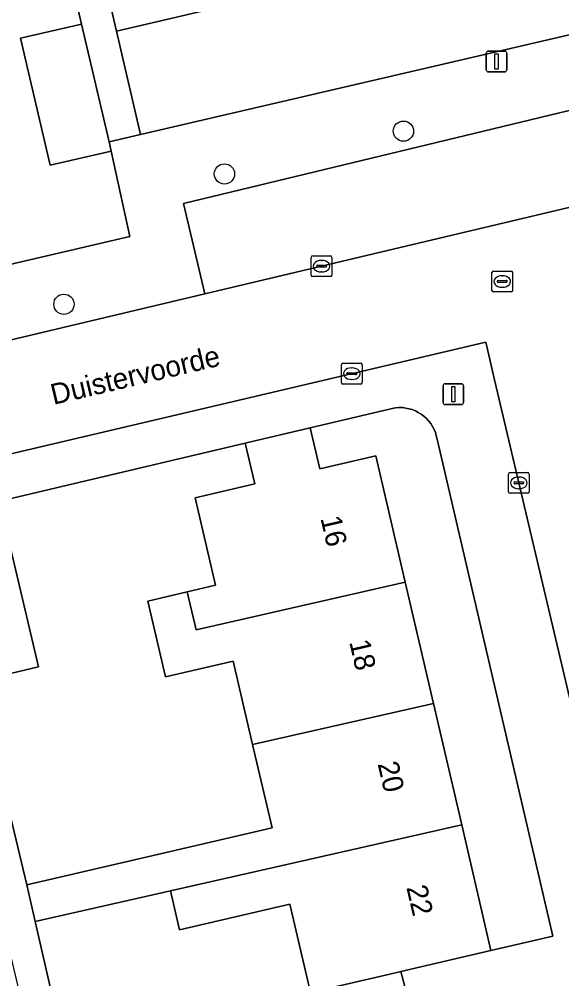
# Model space of a CAD drawing. Extents: x 158031 to 159244, y 380104 to 381214.
# Drawn here: x 158654.82 to 158680.96, y 380824.04 to 380870.27 of the extents above; entities that cross this region are included whole.
import ezdxf

# ---------------------------------------------------------------- set-up
doc = ezdxf.new("R2010")
doc.units = 0
for name, color, linetype in [('IMGEO_Boom', 7, 'Continuous'), ('IMGEO_Erf', 7, 'Continuous'), ('IMGEO_Kolk', 7, 'Continuous'), ('IMGEO_Lichtmast', 7, 'Continuous'), ('IMGEO_Openbare_ruimte_label', 7, 'Continuous'), ('IMGEO_Pand', 7, 'Continuous'), ('IMGEO_Pand_nummerreeks', 7, 'Continuous'), ('IMGEO_Parkeervlak_open', 7, 'Continuous'), ('IMGEO_Rijbaan_lokaal_open', 7, 'Continuous'), ('IMGEO_Rioolput', 7, 'Continuous'), ('IMGEO_Voetpad_open', 7, 'Continuous')]:
    doc.layers.add(name, color=color, linetype=linetype)

msp = doc.modelspace()

# ---------------------------------------------------------------- linework, layer by layer
at = {"layer": 'IMGEO_Boom'}
for centre in [(158673.331, 380864.879), (158664.708, 380862.816), (158656.976, 380856.537)]:
    msp.add_circle(centre, 0.489, dxfattribs=at)
at = {"layer": 'IMGEO_Erf'}
for points in [[(158625.072, 380905.737), (158637.002, 380854.399), (158660.147, 380859.804), (158659.25, 380863.922), (158656.305, 380863.236), (158654.88, 380869.352), (158657.825, 380870.038), (158649.649, 380905.104)], [(158673.591, 380822.947), (158673.21, 380824.387), (158672.677, 380824.263), (158668.856, 380823.374), (158667.866, 380827.629), (158662.544, 380826.391), (158662.106, 380828.273), (158655.594, 380826.799), (158656.575, 380822.533)]]:
    msp.add_lwpolyline(points, dxfattribs=at)
for points in [[(158696.102, 380872.969), (158694.919, 380877.945), (158688.863, 380876.534), (158683.039, 380875.177), (158677.215, 380873.82), (158671.391, 380872.462), (158665.567, 380871.105), (158659.51, 380869.694), (158660.671, 380864.713)], [(158668.832, 380850.585), (158669.299, 380848.611), (158671.998, 380849.239), (158673.416, 380843.146), (158674.777, 380837.297), (158676.138, 380831.449), (158677.546, 380825.396), (158680.527, 380826.085), (158674.951, 380850.045), (158674.917, 380850.204), (158674.87, 380850.358), (158674.808, 380850.508), (158674.734, 380850.652), (158674.647, 380850.789), (158674.548, 380850.917), (158674.438, 380851.036), (158674.317, 380851.145), (158674.188, 380851.242), (158674.05, 380851.328), (158673.906, 380851.401), (158673.755, 380851.461), (158673.6, 380851.507), (158673.441, 380851.539), (158673.28, 380851.556), (158673.118, 380851.559), (158672.956, 380851.548), (158672.796, 380851.522), (158672.728, 380851.507)], [(158666.065, 380835.328), (158665.13, 380839.346), (158661.866, 380838.586), (158661.017, 380842.238), (158662.915, 380842.68), (158664.281, 380842.998), (158663.3, 380847.215), (158666.167, 380847.882), (158665.702, 380849.845), (158650.941, 380846.353), (158651.393, 380844.44), (158654.322, 380845.132), (158655.756, 380839.07), (158652.827, 380838.378), (158655.185, 380828.559), (158661.688, 380830.072), (158667.001, 380831.308)]]:
    msp.add_lwpolyline(points, close=True, dxfattribs=at)
at = {"layer": 'IMGEO_Kolk'}
for p, q in [((158668.887, 380857.947), (158668.887, 380858.799)), ((158668.962, 380858.873), (158669.814, 380858.873)), ((158669.888, 380858.799), (158669.888, 380857.947)), ((158669.146, 380858.367), (158669.146, 380858.379)), ((158669.584, 380858.33), (158669.186, 380858.33)), ((158669.189, 380858.416), (158669.587, 380858.416)), ((158669.375, 380858.653), (158669.4, 380858.653)), ((158669.63, 380858.379), (158669.63, 380858.367)), ((158669.814, 380857.873), (158668.962, 380857.873)), ((158669.398, 380858.093), (158669.373, 380858.093)), ((158670.42, 380853.693), (158671.272, 380853.693)), ((158670.345, 380852.767), (158670.345, 380853.619)), ((158670.647, 380853.236), (158671.045, 380853.236)), ((158670.833, 380853.473), (158670.858, 380853.473)), ((158671.346, 380853.619), (158671.346, 380852.767)), ((158670.604, 380853.187), (158670.604, 380853.199)), ((158671.042, 380853.15), (158670.644, 380853.15)), ((158670.856, 380852.913), (158670.831, 380852.913)), ((158671.088, 380853.199), (158671.088, 380853.187)), ((158671.272, 380852.693), (158670.42, 380852.693)), ((158678.393, 380847.506), (158678.393, 380848.358)), ((158678.468, 380848.432), (158679.32, 380848.432)), ((158678.881, 380848.212), (158678.906, 380848.212)), ((158679.394, 380848.358), (158679.394, 380847.506)), ((158678.652, 380847.926), (158678.652, 380847.938)), ((158679.09, 380847.889), (158678.692, 380847.889)), ((158678.695, 380847.975), (158679.093, 380847.975)), ((158679.136, 380847.938), (158679.136, 380847.926)), ((158679.32, 380847.432), (158678.468, 380847.432)), ((158678.904, 380847.652), (158678.879, 380847.652))]:
    msp.add_line(p, q, dxfattribs=at)
for points in [[(158668.887, 380857.947), (158668.887, 380858.799)], [(158668.962, 380858.873), (158669.814, 380858.873)], [(158669.888, 380858.799), (158669.888, 380857.947)], [(158669.814, 380857.873), (158668.962, 380857.873)], [(158670.42, 380853.693), (158671.272, 380853.693)], [(158670.345, 380852.767), (158670.345, 380853.619)], [(158671.346, 380853.619), (158671.346, 380852.767)], [(158671.272, 380852.693), (158670.42, 380852.693)], [(158678.393, 380847.506), (158678.393, 380848.358)], [(158678.468, 380848.432), (158679.32, 380848.432)], [(158679.394, 380848.358), (158679.394, 380847.506)], [(158679.32, 380847.432), (158678.468, 380847.432)]]:
    msp.add_lwpolyline(points, dxfattribs=at)
for centre, radius, start, end in [((158668.964, 380858.797), 0.0765, 91.552, 178.448), ((158668.964, 380858.797), 0.0765, 91.552, 178.448), ((158669.812, 380858.797), 0.0765, 1.552, 88.448), ((158669.812, 380858.797), 0.0765, 1.552, 88.448), ((158669.186, 380858.376), 0.0403, 85.8775, 175.7526), ((158669.183, 380858.366), 0.0366, 178.938, 274.7102), ((158669.587, 380858.373), 0.043, 264.8664, 352.4533), ((158669.591, 380858.378), 0.0386, 1.7309, 96.639), ((158668.964, 380857.949), 0.0765, 181.552, 268.448), ((158668.964, 380857.949), 0.0765, 181.552, 268.448), ((158669.812, 380857.949), 0.0765, 271.552, 358.448), ((158669.812, 380857.949), 0.0765, 271.552, 358.448), ((158670.422, 380853.617), 0.0765, 91.552, 178.448), ((158670.422, 380853.617), 0.0765, 91.552, 178.448), ((158671.27, 380853.617), 0.0765, 1.552, 88.448), ((158671.27, 380853.617), 0.0765, 1.552, 88.448), ((158670.644, 380853.196), 0.0403, 85.8775, 175.7526), ((158671.049, 380853.198), 0.0386, 1.7309, 96.639), ((158670.422, 380852.769), 0.0765, 181.552, 268.448), ((158670.422, 380852.769), 0.0765, 181.552, 268.448), ((158670.641, 380853.186), 0.0366, 178.938, 274.7102), ((158671.045, 380853.193), 0.043, 264.8664, 352.4533), ((158671.27, 380852.769), 0.0765, 271.552, 358.448), ((158671.27, 380852.769), 0.0765, 271.552, 358.448), ((158678.47, 380848.356), 0.0765, 91.552, 178.448), ((158678.47, 380848.356), 0.0765, 91.552, 178.448), ((158679.318, 380848.356), 0.0765, 1.552, 88.448), ((158679.318, 380848.356), 0.0765, 1.552, 88.448), ((158678.692, 380847.935), 0.0403, 85.8775, 175.7526), ((158678.689, 380847.925), 0.0366, 178.938, 274.7102), ((158679.093, 380847.932), 0.043, 264.8664, 352.4533), ((158679.097, 380847.937), 0.0386, 1.7309, 96.639), ((158678.47, 380847.508), 0.0765, 181.552, 268.448), ((158678.47, 380847.508), 0.0765, 181.552, 268.448), ((158679.318, 380847.508), 0.0765, 271.552, 358.448), ((158679.318, 380847.508), 0.0765, 271.552, 358.448)]:
    msp.add_arc(centre, radius, start, end, dxfattribs=at)
for centre, major_axis, ratio, start_param, end_param in [((158669.374, 380858.373), (-0.387, 0.002), 0.722429, 4.712389, 7.853982), ((158669.399, 380858.373), (-0.39, 0.002), 0.717154, 1.570796, 4.712389), ((158670.832, 380853.193), (-0.387, 0.002), 0.722429, 4.712389, 7.853982), ((158670.857, 380853.193), (-0.39, 0.002), 0.717154, 1.570796, 4.712389), ((158678.88, 380847.932), (-0.387, 0.002), 0.722429, 4.712389, 7.853982), ((158678.905, 380847.932), (-0.39, 0.002), 0.717154, 1.570796, 4.712389)]:
    msp.add_ellipse(centre, major_axis=major_axis, ratio=ratio, start_param=start_param, end_param=end_param, dxfattribs=at)
at = {"layer": 'IMGEO_Lichtmast'}
for p, q in [((158677.32, 380867.833), (158677.32, 380868.633)), ((158677.32, 380868.633), (158677.32, 380867.833)), ((158677.42, 380868.733), (158678.21, 380868.733)), ((158678.21, 380868.733), (158677.42, 380868.733)), ((158678.31, 380868.633), (158678.31, 380867.833)), ((158678.31, 380867.833), (158678.31, 380868.633)), ((158678.21, 380867.733), (158677.42, 380867.733)), ((158677.42, 380867.733), (158678.21, 380867.733)), ((158675.239, 380851.806), (158675.239, 380852.606)), ((158675.239, 380852.606), (158675.239, 380851.806)), ((158675.339, 380852.706), (158676.129, 380852.706)), ((158676.129, 380852.706), (158675.339, 380852.706)), ((158676.229, 380852.606), (158676.229, 380851.806)), ((158676.229, 380851.806), (158676.229, 380852.606)), ((158676.129, 380851.706), (158675.339, 380851.706)), ((158675.339, 380851.706), (158676.129, 380851.706))]:
    msp.add_line(p, q, dxfattribs=at)
for points in [[(158677.74, 380868.608), (158677.89, 380868.608), (158677.89, 380867.858), (158677.74, 380867.858), (158677.74, 380868.608)], [(158675.659, 380852.581), (158675.809, 380852.581), (158675.809, 380851.831), (158675.659, 380851.831), (158675.659, 380852.581)]]:
    msp.add_lwpolyline(points, dxfattribs=at)
for centre, start, end in [((158677.42, 380868.633), 90, 180), ((158677.42, 380868.633), 90, 180), ((158678.21, 380868.633), 0, 90), ((158678.21, 380868.633), 360, 90), ((158677.42, 380867.833), 180, 270), ((158677.42, 380867.833), 180, 270), ((158678.21, 380867.833), 270, 0), ((158678.21, 380867.833), 270, 0), ((158675.339, 380852.606), 90, 180), ((158675.339, 380852.606), 90, 180), ((158676.129, 380852.606), 0, 90), ((158676.129, 380852.606), 360, 90), ((158675.339, 380851.806), 180, 270), ((158675.339, 380851.806), 180, 270), ((158676.129, 380851.806), 270, 0), ((158676.129, 380851.806), 270, 0)]:
    msp.add_arc(centre, 0.1, start, end, dxfattribs=at)
at = {"layer": 'IMGEO_Pand'}
for points in [[(158662.201, 380885.245), (158660.432, 380884.833), (158660.971, 380882.52), (158656.751, 380881.537), (158657.457, 380878.505), (158658.375, 380874.564), (158659.51, 380869.694), (158665.567, 380871.105)], [(158659.25, 380863.922), (158659.148, 380864.358), (158657.825, 380870.038), (158654.88, 380869.352), (158656.305, 380863.236)], [(158662.915, 380842.68), (158663.341, 380840.845), (158673.416, 380843.146), (158671.998, 380849.239), (158669.299, 380848.611), (158668.832, 380850.585), (158665.702, 380849.845), (158666.167, 380847.882), (158663.3, 380847.215), (158664.281, 380842.998)], [(158652.827, 380838.378), (158655.756, 380839.07), (158654.322, 380845.132), (158651.393, 380844.44)], [(158666.065, 380835.328), (158674.777, 380837.297), (158673.416, 380843.146), (158663.341, 380840.845), (158662.915, 380842.68), (158661.017, 380842.238), (158661.866, 380838.586), (158665.13, 380839.346)], [(158674.777, 380837.297), (158666.065, 380835.328), (158667.001, 380831.308), (158661.688, 380830.072), (158655.185, 380828.559), (158655.594, 380826.799), (158662.106, 380828.273), (158676.138, 380831.449)], [(158662.106, 380828.273), (158662.544, 380826.391), (158667.866, 380827.629), (158668.856, 380823.374), (158672.677, 380824.263), (158673.21, 380824.387), (158677.546, 380825.396), (158676.138, 380831.449)]]:
    msp.add_lwpolyline(points, close=True, dxfattribs=at)
at = {"layer": 'IMGEO_Parkeervlak_open'}
msp.add_lwpolyline([(158663.759, 380857.034), (158690.982, 380863.5), (158693.184, 380864.068), (158692.108, 380868.483), (158662.729, 380861.398)], close=True, dxfattribs=at)
at = {"layer": 'IMGEO_Rijbaan_lokaal_open'}
msp.add_lwpolyline([(158694.977, 380856.819), (158694.506, 380858.735), (158693.674, 380862.117), (158693.184, 380864.068), (158690.982, 380863.5), (158663.759, 380857.034), (158634.489, 380850.082), (158629.142, 380848.822), (158603.468, 380842.85), (158604.621, 380837.745), (158632.417, 380844.154), (158677.296, 380854.712), (158677.726, 380852.891), (158684.625, 380823.643), (158679.739, 380822.539), (158683.037, 380808.743), (158686.584, 380809.65), (158689.75, 380828.266), (158701.345, 380831.114)], close=True, dxfattribs=at)
at = {"layer": 'IMGEO_Rioolput'}
for p, q in [((158677.594, 380857.209), (158677.594, 380858.061)), ((158677.669, 380858.135), (158678.521, 380858.135)), ((158678.082, 380857.915), (158678.107, 380857.915)), ((158678.595, 380858.061), (158678.595, 380857.209)), ((158677.853, 380857.629), (158677.853, 380857.641)), ((158678.291, 380857.592), (158677.893, 380857.592)), ((158677.896, 380857.678), (158678.294, 380857.678)), ((158678.337, 380857.641), (158678.337, 380857.629)), ((158678.521, 380857.135), (158677.669, 380857.135)), ((158678.105, 380857.355), (158678.08, 380857.355))]:
    msp.add_line(p, q, dxfattribs=at)
for points in [[(158677.594, 380857.209), (158677.594, 380858.061)], [(158677.669, 380858.135), (158678.521, 380858.135)], [(158678.595, 380858.061), (158678.595, 380857.209)], [(158678.521, 380857.135), (158677.669, 380857.135)]]:
    msp.add_lwpolyline(points, dxfattribs=at)
for centre, radius, start, end in [((158677.671, 380858.059), 0.0765, 91.552, 178.448), ((158677.671, 380858.059), 0.0765, 91.552, 178.448), ((158678.519, 380858.059), 0.0765, 1.552, 88.448), ((158678.519, 380858.059), 0.0765, 1.552, 88.448), ((158677.893, 380857.638), 0.0403, 85.8775, 175.7526), ((158677.89, 380857.628), 0.0366, 178.938, 274.7102), ((158678.294, 380857.635), 0.043, 264.8664, 352.4533), ((158678.298, 380857.64), 0.0386, 1.7309, 96.639), ((158677.671, 380857.211), 0.0765, 181.552, 268.448), ((158677.671, 380857.211), 0.0765, 181.552, 268.448), ((158678.519, 380857.211), 0.0765, 271.552, 358.448), ((158678.519, 380857.211), 0.0765, 271.552, 358.448)]:
    msp.add_arc(centre, radius, start, end, dxfattribs=at)
for centre, major_axis, ratio, start_param, end_param in [((158678.081, 380857.635), (-0.387, 0.002), 0.722429, 4.712389, 7.853982), ((158678.106, 380857.635), (-0.39, 0.002), 0.717154, 1.570796, 4.712389)]:
    msp.add_ellipse(centre, major_axis=major_axis, ratio=ratio, start_param=start_param, end_param=end_param, dxfattribs=at)
at = {"layer": 'IMGEO_Voetpad_open'}
for points in [[(158690.107, 380898.509), (158689.742, 380900.062), (158654.284, 380891.736), (158651.286, 380904.234), (158650.372, 380908.152), (158649.613, 380911.408), (158648.247, 380911.106), (158649.649, 380905.104), (158657.825, 380870.038), (158659.148, 380864.358), (158660.671, 380864.713), (158659.51, 380869.694), (158658.375, 380874.564), (158657.457, 380878.505), (158656.751, 380881.537), (158654.656, 380890.185)], [(158692.108, 380868.483), (158703.493, 380871.263), (158702.664, 380874.507), (158702.28, 380874.409), (158698.051, 380873.423), (158696.102, 380872.969), (158660.671, 380864.713), (158659.148, 380864.358), (158659.25, 380863.922), (158660.147, 380859.804), (158637.002, 380854.399), (158633.666, 380853.62), (158634.489, 380850.082), (158663.759, 380857.034), (158662.729, 380861.398)], [(158655.594, 380826.799), (158655.185, 380828.559), (158652.827, 380838.378), (158651.393, 380844.44), (158650.941, 380846.353), (158649.472, 380846.005), (158650.164, 380843.079), (158651.315, 380838.214), (158652.218, 380834.399), (158654.76, 380823.659), (158619.439, 380815.23), (158613.371, 380813.782), (158610.493, 380813.095), (158610.841, 380811.62), (158613.768, 380812.318), (158619.79, 380813.755), (158656.575, 380822.533)]]:
    msp.add_lwpolyline(points, close=True, dxfattribs=at)
for points in [[(158683.037, 380808.743), (158679.739, 380822.539), (158684.625, 380823.643), (158677.726, 380852.891), (158677.296, 380854.712), (158632.417, 380844.154), (158604.621, 380837.745)], [(158650.941, 380846.353), (158665.702, 380849.845), (158668.832, 380850.585), (158672.728, 380851.507), (158672.796, 380851.522), (158672.956, 380851.548), (158673.118, 380851.559), (158673.28, 380851.556), (158673.441, 380851.539), (158673.6, 380851.507), (158673.755, 380851.461), (158673.906, 380851.401), (158674.05, 380851.328), (158674.188, 380851.242), (158674.317, 380851.145), (158674.438, 380851.036), (158674.548, 380850.917), (158674.647, 380850.789), (158674.734, 380850.652), (158674.808, 380850.508), (158674.87, 380850.358), (158674.917, 380850.204), (158674.951, 380850.045), (158680.527, 380826.085), (158677.546, 380825.396), (158673.21, 380824.387), (158673.591, 380822.947)]]:
    msp.add_lwpolyline(points, dxfattribs=at)

# ---------------------------------------------------------------- texts
at = {"layer": 'IMGEO_Openbare_ruimte_label'}
msp.add_text('Duistervoorde', height=1, rotation=13.2438, dxfattribs=at).set_placement((158656.47, 380851.687))
at = {"layer": 'IMGEO_Pand_nummerreeks'}
for s, rotation, p in [('16', 283.099, (158669.33, 380846.231)), ('18', 283.099, (158670.717, 380840.268)), ('20', 283.0976, (158672.084, 380834.395)), ('22', 283.099, (158673.469, 380828.441))]:
    msp.add_text(s, height=1, rotation=rotation, dxfattribs=at).set_placement(p)

doc.saveas('drawing.dxf')
